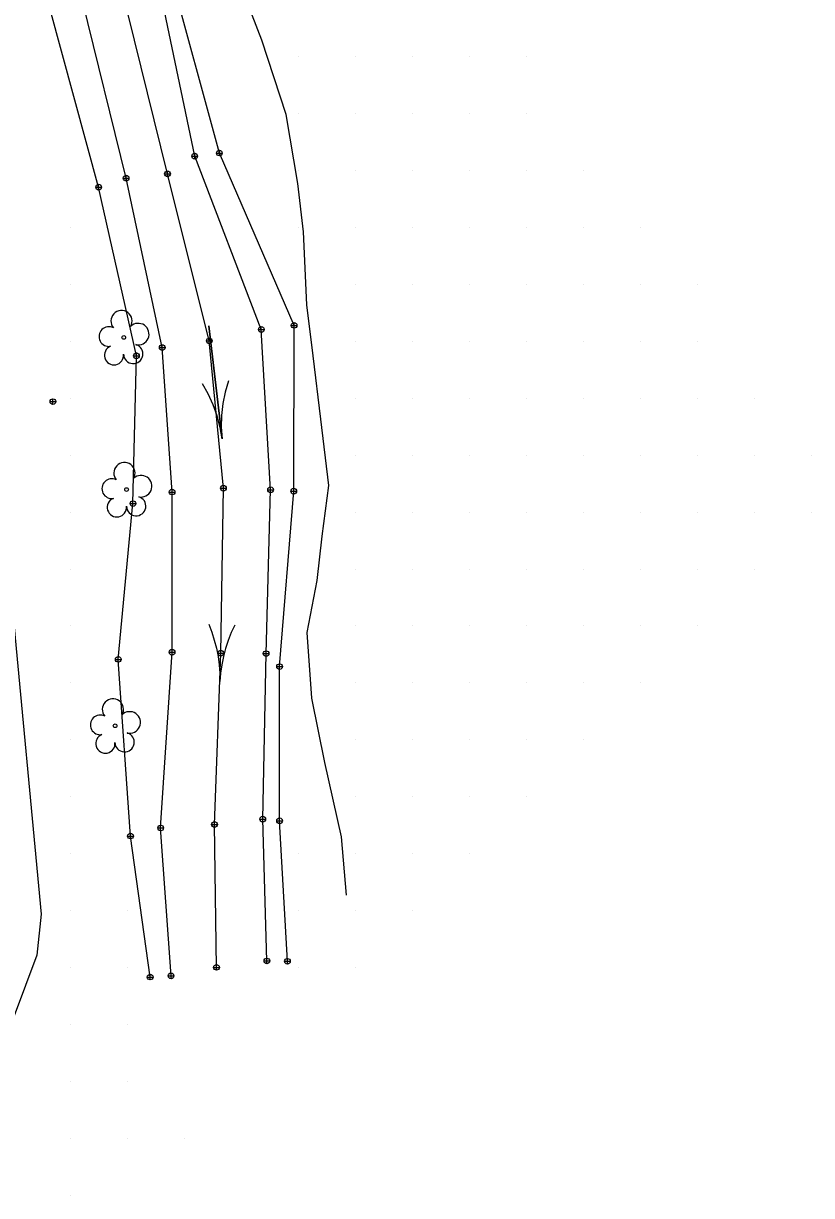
# Model space of a CAD drawing. Extents: x 1548934 to 1561348, y 809680 to 824075.
# Drawn here: x 1552421.7 to 1552560.1, y 809889.9 to 810095.7 of the extents above; entities that cross this region are included whole.
import ezdxf

# ---------------------------------------------------------------- set-up
doc = ezdxf.new("R2010")
doc.units = 0
for name, color, linetype in [('Default', 7, 'Continuous'), ('Exist DTM QL2 LIDAR Elevation Point', 7, 'Continuous'), ('Exist Hydro River Flow Arrow CELL', 7, 'Continuous'), ('Exist Vegetation Tree CELL', 7, 'Continuous'), ('Exist Vegetation Woods Line', 7, 'Continuous'), ('P_RDY_Lane_Arrow_Cell', 7, 'Continuous'), ('P_RDY_Shade_Light', 7, 'Continuous'), ('P_RDY_Terminator_Cell', 7, 'Continuous'), ('Sheet_Plan_CELL', 7, 'Continuous')]:
    doc.layers.add(name, color=color, linetype=linetype)

# ---------------------------------------------------------------- blocks, each defined once
blk = doc.blocks.new('SurveyPointCell')
at = {"layer": 'Default'}
for p, q in [((-0.5, 0), (0.5, 0)), ((0, -0.5), (0, 0.5))]:
    blk.add_line(p, q, dxfattribs=at)
blk.add_circle((0, 0), 0.5, dxfattribs=at)

msp = doc.modelspace()

# ---------------------------------------------------------------- linework, layer by layer
at = {"layer": 'Exist DTM QL2 LIDAR Elevation Point'}
for p, q in [((1552470.06, 810089.94), (1552470.06, 810089.94)), ((1552480.06, 810089.94), (1552480.06, 810089.94)), ((1552490.06, 810089.94), (1552490.06, 810089.94)), ((1552500.06, 810089.94), (1552500.06, 810089.94)), ((1552510.06, 810089.94), (1552510.06, 810089.94)), ((1552470.06, 810079.94), (1552470.06, 810079.94)), ((1552480.06, 810079.94), (1552480.06, 810079.94)), ((1552490.06, 810079.94), (1552490.06, 810079.94)), ((1552500.06, 810079.94), (1552500.06, 810079.94)), ((1552510.06, 810079.94), (1552510.06, 810079.94)), ((1552470.06, 810069.94), (1552470.06, 810069.94)), ((1552480.06, 810069.94), (1552480.06, 810069.94)), ((1552490.06, 810069.94), (1552490.06, 810069.94)), ((1552500.06, 810069.94), (1552500.06, 810069.94)), ((1552510.06, 810069.94), (1552510.06, 810069.94)), ((1552520.06, 810069.94), (1552520.06, 810069.94)), ((1552430.05, 810059.94), (1552430.05, 810059.94)), ((1552470.06, 810059.94), (1552470.06, 810059.94)), ((1552480.06, 810059.94), (1552480.06, 810059.94)), ((1552490.06, 810059.94), (1552490.06, 810059.94)), ((1552500.06, 810059.94), (1552500.06, 810059.94)), ((1552510.06, 810059.94), (1552510.06, 810059.94)), ((1552520.06, 810059.94), (1552520.06, 810059.94)), ((1552530.06, 810059.94), (1552530.06, 810059.94)), ((1552430.05, 810049.94), (1552430.05, 810049.94)), ((1552480.06, 810049.94), (1552480.06, 810049.94)), ((1552490.06, 810049.94), (1552490.06, 810049.94)), ((1552500.06, 810049.94), (1552500.06, 810049.94)), ((1552510.06, 810049.94), (1552510.06, 810049.94)), ((1552520.06, 810049.94), (1552520.06, 810049.94)), ((1552530.06, 810049.94), (1552530.06, 810049.94)), ((1552540.06, 810049.94), (1552540.06, 810049.94)), ((1552430.05, 810039.93), (1552430.05, 810039.93)), ((1552480.06, 810039.93), (1552480.06, 810039.93)), ((1552490.06, 810039.93), (1552490.06, 810039.93)), ((1552500.06, 810039.93), (1552500.06, 810039.93)), ((1552510.06, 810039.93), (1552510.06, 810039.93)), ((1552520.06, 810039.93), (1552520.06, 810039.93)), ((1552530.06, 810039.93), (1552530.06, 810039.93)), ((1552540.06, 810039.93), (1552540.06, 810039.93)), ((1552430.05, 810029.93), (1552430.05, 810029.93)), ((1552480.06, 810029.93), (1552480.06, 810029.93)), ((1552490.06, 810029.93), (1552490.06, 810029.93)), ((1552500.06, 810029.93), (1552500.06, 810029.93)), ((1552510.06, 810029.93), (1552510.06, 810029.93)), ((1552520.06, 810029.93), (1552520.06, 810029.93)), ((1552530.06, 810029.93), (1552530.06, 810029.93)), ((1552540.06, 810029.93), (1552540.06, 810029.93)), ((1552550.06, 810029.93), (1552550.06, 810029.93)), ((1552430.05, 810019.93), (1552430.05, 810019.93)), ((1552480.06, 810019.93), (1552480.06, 810019.93)), ((1552490.06, 810019.93), (1552490.06, 810019.93)), ((1552500.06, 810019.93), (1552500.06, 810019.93)), ((1552510.06, 810019.93), (1552510.06, 810019.93)), ((1552520.06, 810019.93), (1552520.06, 810019.93)), ((1552530.06, 810019.93), (1552530.06, 810019.93)), ((1552540.06, 810019.93), (1552540.06, 810019.93)), ((1552550.06, 810019.93), (1552550.06, 810019.93)), ((1552560.06, 810019.93), (1552560.06, 810019.93)), ((1552430.05, 810009.93), (1552430.05, 810009.93)), ((1552480.06, 810009.93), (1552480.06, 810009.93)), ((1552490.06, 810009.93), (1552490.06, 810009.93)), ((1552500.06, 810009.93), (1552500.06, 810009.93)), ((1552510.06, 810009.93), (1552510.06, 810009.93)), ((1552520.06, 810009.93), (1552520.06, 810009.93)), ((1552530.06, 810009.93), (1552530.06, 810009.93)), ((1552540.06, 810009.93), (1552540.06, 810009.93)), ((1552550.06, 810009.93), (1552550.06, 810009.93)), ((1552560.06, 810009.93), (1552560.06, 810009.93)), ((1552430.05, 809999.93), (1552430.05, 809999.93)), ((1552480.06, 809999.93), (1552480.06, 809999.93)), ((1552490.06, 809999.93), (1552490.06, 809999.93)), ((1552500.06, 809999.93), (1552500.06, 809999.93)), ((1552510.06, 809999.93), (1552510.06, 809999.93)), ((1552520.06, 809999.93), (1552520.06, 809999.93)), ((1552530.06, 809999.93), (1552530.06, 809999.93)), ((1552540.06, 809999.93), (1552540.06, 809999.93)), ((1552550.06, 809999.93), (1552550.06, 809999.93)), ((1552430.05, 809989.93), (1552430.05, 809989.93)), ((1552480.06, 809989.93), (1552480.06, 809989.93)), ((1552490.06, 809989.93), (1552490.06, 809989.93)), ((1552500.06, 809989.93), (1552500.06, 809989.93)), ((1552510.06, 809989.93), (1552510.06, 809989.93)), ((1552520.06, 809989.93), (1552520.06, 809989.93)), ((1552530.06, 809989.93), (1552530.06, 809989.93)), ((1552540.06, 809989.93), (1552540.06, 809989.93)), ((1552430.05, 809979.93), (1552430.05, 809979.93)), ((1552480.06, 809979.93), (1552480.06, 809979.93)), ((1552490.06, 809979.93), (1552490.06, 809979.93)), ((1552500.06, 809979.93), (1552500.06, 809979.93)), ((1552510.06, 809979.93), (1552510.06, 809979.93)), ((1552520.06, 809979.93), (1552520.06, 809979.93)), ((1552530.06, 809979.93), (1552530.06, 809979.93)), ((1552430.05, 809969.93), (1552430.05, 809969.93)), ((1552480.06, 809969.93), (1552480.06, 809969.93)), ((1552490.06, 809969.93), (1552490.06, 809969.93)), ((1552500.06, 809969.93), (1552500.06, 809969.93)), ((1552510.06, 809969.93), (1552510.06, 809969.93)), ((1552520.06, 809969.93), (1552520.06, 809969.93)), ((1552430.05, 809959.93), (1552430.05, 809959.93)), ((1552480.06, 809959.93), (1552480.06, 809959.93)), ((1552490.06, 809959.93), (1552490.06, 809959.93)), ((1552500.06, 809959.93), (1552500.06, 809959.93)), ((1552510.06, 809959.93), (1552510.06, 809959.93)), ((1552430.05, 809949.93), (1552430.05, 809949.93)), ((1552470.06, 809949.93), (1552470.06, 809949.93)), ((1552480.06, 809949.93), (1552480.06, 809949.93)), ((1552490.06, 809949.93), (1552490.06, 809949.93)), ((1552500.06, 809949.93), (1552500.06, 809949.93)), ((1552430.05, 809939.93), (1552430.05, 809939.93)), ((1552440.05, 809939.93), (1552440.05, 809939.93)), ((1552470.06, 809939.93), (1552470.06, 809939.93)), ((1552480.06, 809939.93), (1552480.06, 809939.93)), ((1552490.06, 809939.93), (1552490.06, 809939.93)), ((1552430.05, 809929.93), (1552430.05, 809929.93)), ((1552440.05, 809929.93), (1552440.05, 809929.93)), ((1552470.06, 809929.93), (1552470.06, 809929.93)), ((1552480.06, 809929.93), (1552480.06, 809929.93)), ((1552430.05, 809919.92), (1552430.05, 809919.92)), ((1552440.05, 809919.92), (1552440.05, 809919.92)), ((1552430.05, 809909.92), (1552430.05, 809909.92)), ((1552440.05, 809909.92), (1552440.05, 809909.92)), ((1552430.05, 809899.92), (1552430.05, 809899.92)), ((1552440.05, 809899.92), (1552440.05, 809899.92)), ((1552450.05, 809899.92), (1552450.05, 809899.92)), ((1552430.05, 809889.92), (1552430.05, 809889.92))]:
    msp.add_line(p, q, dxfattribs=at)
at = {"layer": 'Exist Hydro River Flow Arrow CELL'}
msp.add_line((1552455.44, 810032.71), (1552455.44, 810032.71), dxfattribs=at)
msp.add_lwpolyline([(1552457.71, 810032.97), (1552457.15, 810031.01), (1552456.74, 810028.97), (1552456.51, 810026.89), (1552456.43, 810024.82), (1552456.6, 810022.78), (1552454.29, 810042.64), (1552456.6, 810022.78), (1552456.29, 810024.8), (1552455.74, 810026.8), (1552455.03, 810028.77), (1552454.17, 810030.66), (1552453.17, 810032.44)], dxfattribs=at)
at = {"layer": 'Exist Vegetation Tree CELL'}
for p, q in [((1552439.34, 810040.59), (1552439.34, 810040.59)), ((1552439.84, 810013.88), (1552439.84, 810013.88)), ((1552437.82, 809972.41), (1552437.82, 809972.41))]:
    msp.add_line(p, q, dxfattribs=at)
for centre in [(1552439.34, 810040.59), (1552439.84, 810013.88), (1552437.82, 809972.41)]:
    msp.add_circle(centre, 0.326, dxfattribs=at)
for centre, radius, start, end in [((1552438.95, 810043.46), 1.86, 330.1651, 219.7134), ((1552436.73, 810040.74), 1.73, 62.6636, 279.3457), ((1552441.88, 810041.17), 1.9, 257.1011, 134.1999), ((1552437.63, 810037.46), 1.69, 111.5671, 6.231), ((1552441.01, 810037.69), 1.7, 181.2822, 74.56), ((1552439.46, 810016.76), 1.86, 330.1651, 219.7134), ((1552437.24, 810014.04), 1.73, 62.6636, 279.3457), ((1552442.39, 810014.47), 1.9, 257.1011, 134.1999), ((1552438.14, 810010.76), 1.69, 111.5671, 6.231), ((1552441.52, 810010.98), 1.7, 181.2822, 74.56), ((1552437.44, 809975.28), 1.86, 330.1651, 219.7134), ((1552440.37, 809972.99), 1.9, 257.1011, 134.1999), ((1552435.22, 809972.56), 1.73, 62.6636, 279.3457), ((1552436.12, 809969.28), 1.69, 111.5671, 6.231), ((1552439.49, 809969.51), 1.7, 181.2822, 74.56)]:
    msp.add_arc(centre, radius, start, end, dxfattribs=at)
at = {"layer": 'Exist Vegetation Woods Line'}
for points in [[(1552478.43, 809942.67), (1552477.55, 809952.93), (1552474.64, 809965.94), (1552472.34, 809977.26), (1552471.53, 809988.77), (1552473.3, 809997.9), (1552474.17, 810005.67), (1552475.32, 810014.58), (1552473.94, 810026.22), (1552472.57, 810037.36), (1552471.46, 810046.32), (1552470.88, 810059.12), (1552469.92, 810067.63), (1552467.86, 810079.73), (1552463.56, 810092.76), (1552458.2, 810106.8), (1552455.43, 810117.96), (1552454.28, 810130.9), (1552454.8, 810143.05), (1552458.37, 810150.57)], [(1552419.63, 809994.71), (1552424.82, 809939.32)], [(1552424.82, 809939.32), (1552424.1, 809932.13), (1552420.08, 809921.5)]]:
    msp.add_lwpolyline(points, dxfattribs=at)
at = {"layer": 'P_RDY_Lane_Arrow_Cell'}
msp.add_lwpolyline([(1552455.62, 809929.99), (1552455.27, 809955.07), (1552456.39, 809985.15), (1552456.83, 810014.12), (1552454.36, 810039.97), (1552447.02, 810069.31), (1552438.9, 810102.3), (1552434.35, 810124.21), (1552437.54, 810146.9), (1552445.1, 810165.57)], dxfattribs=at)
at = {"layer": 'P_RDY_Shade_Light'}
msp.add_line((1552456.39, 809985.15), (1552456.39, 809985.15), dxfattribs=at)
for points in [[(1552454.28, 809990.23), (1552454.83, 809988.87), (1552455.24, 809987.43), (1552455.63, 809986.01), (1552455.9, 809984.58), (1552456.08, 809983.11), (1552456.19, 809981.62), (1552456.22, 809980.16)], [(1552458.85, 809990.07), (1552458.2, 809988.76), (1552457.69, 809987.35), (1552457.21, 809985.95), (1552456.84, 809984.55), (1552456.56, 809983.1), (1552456.34, 809981.62), (1552456.22, 809980.16)]]:
    msp.add_lwpolyline(points, dxfattribs=at)
at = {"layer": 'P_RDY_Terminator_Cell'}
for points in [[(1552443.98, 809928.29), (1552440.53, 809953.05), (1552438.38, 809984.07), (1552440.96, 810011.41), (1552441.57, 810037.36), (1552434.94, 810066.98), (1552426.43, 810098.15), (1552423.42, 810127.1), (1552424.99, 810149.51), (1552433.38, 810172.43)], [(1552468.07, 809931.05), (1552466.7, 809955.73), (1552466.7, 809982.79), (1552469.18, 810013.6), (1552469.25, 810042.71), (1552456.12, 810072.97), (1552447.46, 810104.97), (1552444.6, 810123.64), (1552450.04, 810144.97), (1552455.23, 810161.05)]]:
    msp.add_lwpolyline(points, dxfattribs=at)
at = {"layer": 'Sheet_Plan_CELL'}
for points in [[(1552447.64, 809928.48), (1552445.82, 809954.46), (1552447.83, 809985.31), (1552447.82, 810013.45), (1552446.09, 810038.81), (1552439.76, 810068.57), (1552432.1, 810099.68), (1552428.13, 810125.17), (1552430.37, 810148), (1552440.89, 810169.6)], [(1552464.46, 809931.11), (1552463.74, 809956.03), (1552464.33, 809985.07), (1552465.12, 810013.85), (1552463.49, 810042), (1552451.79, 810072.42), (1552445.47, 810102.97), (1552441.59, 810123.41), (1552444.78, 810145.35), (1552450.26, 810163.07)]]:
    msp.add_lwpolyline(points, dxfattribs=at)

# ---------------------------------------------------------------- block references
at = {"layer": 'Default'}
for p in [(1552456.12, 810072.97), (1552451.79, 810072.42), (1552439.76, 810068.57), (1552447.02, 810069.31), (1552434.94, 810066.98), (1552463.49, 810042), (1552469.25, 810042.71), (1552454.36, 810039.97), (1552446.09, 810038.81), (1552441.57, 810037.36), (1552426.91, 810029.32), (1552447.82, 810013.45), (1552456.83, 810014.12), (1552465.12, 810013.85), (1552469.18, 810013.6), (1552440.96, 810011.41), (1552447.83, 809985.31), (1552456.39, 809985.15), (1552464.33, 809985.07), (1552438.38, 809984.07), (1552466.7, 809982.79), (1552463.74, 809956.03), (1552466.7, 809955.73), (1552445.82, 809954.46), (1552455.27, 809955.07), (1552440.53, 809953.05), (1552464.46, 809931.11), (1552468.07, 809931.05), (1552455.62, 809929.99), (1552443.98, 809928.29), (1552447.64, 809928.48)]:
    msp.add_blockref('SurveyPointCell', p, dxfattribs=at)

doc.saveas('drawing.dxf')
